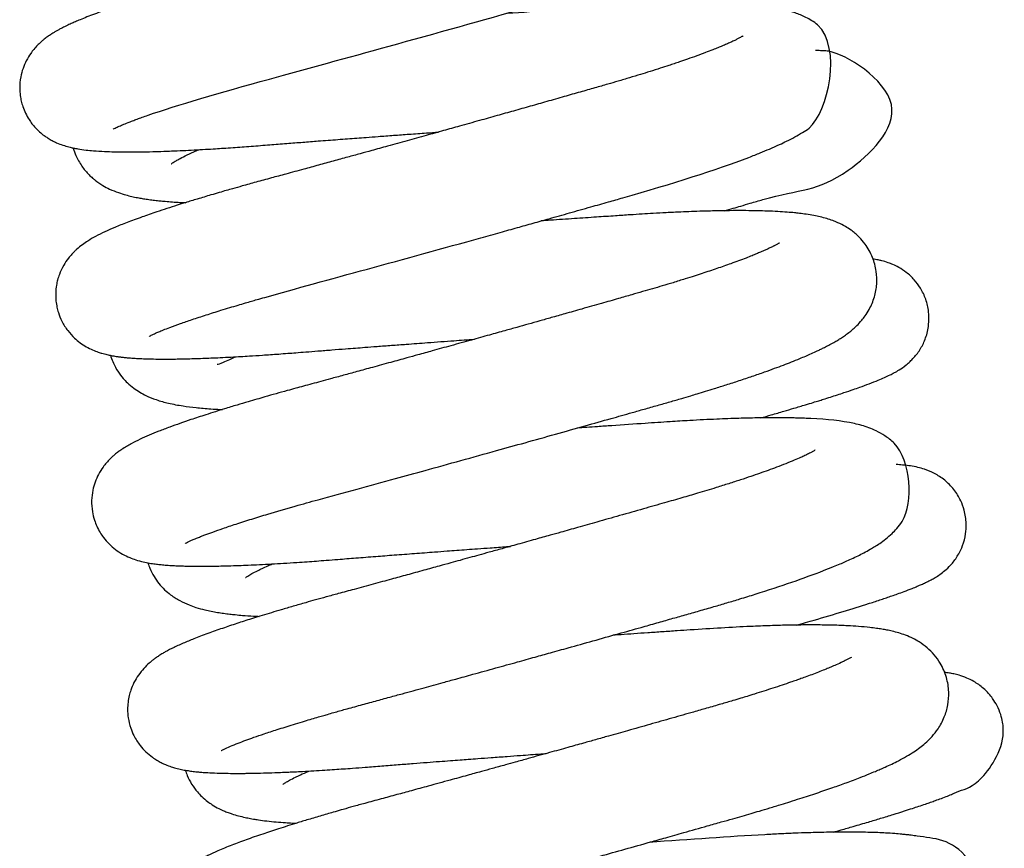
# Model space of a CAD drawing. Header units: inches. Extents: x 0 to 77643, y -44170 to 0.
# Tile 514 of 546: x 76590.191 to 76590.581, y -39750.439 to -39750.111. Entities that reach past the tile are written whole.
import ezdxf

# ---------------------------------------------------------------- set-up
doc = ezdxf.new("R2010")
doc.units = ezdxf.units.IN
doc.header["$MEASUREMENT"] = 0
doc.layers.get('0').update_dxf_attribs({"lineweight": 0})
doc.layers.add('FAKRO LOFT LADDERS', color=7, linetype='Continuous')

# ---------------------------------------------------------------- blocks, each defined once
blk = doc.blocks.new('A$C1F246084')
at = {"layer": 'FAKRO LOFT LADDERS', "color": 7, "linetype": 'Continuous'}
for points, knots in [([(87.7879, 375.1351), (87.7879, 375.1351), (87.7882, 375.1353), (87.7918, 375.1373), (87.8003, 375.1416), (87.8127, 375.1474), (87.8307, 375.1553), (87.8534, 375.1646), (87.8763, 375.1735), (87.8981, 375.1817), (87.9217, 375.1903), (88.0655, 375.2413), (88.4286, 375.3455), (89.0758, 375.5214), (89.51, 375.6433), (89.7463, 375.71), (89.7986, 375.7248), (89.8537, 375.7404), (89.9121, 375.757), (89.976, 375.7751), (90.0428, 375.7942), (90.1337, 375.8208), (90.2456, 375.8548), (90.3744, 375.8965), (90.4896, 375.9365), (90.5994, 375.9783), (90.6918, 376.0166), (90.8041, 376.0777), (90.993, 376.1476), (90.9254, 376.6663), (90.7013, 376.6477), (90.5838, 376.6616), (90.5412, 376.6647), (90.4915, 376.6675), (90.4398, 376.6691), (90.3899, 376.67), (90.3356, 376.6703), (90.2746, 376.6698), (90.2059, 376.6684), (90.1359, 376.6663), (90.0701, 376.6636), (90.0172, 376.6611), (89.9714, 376.6587), (89.9224, 376.6559), (89.8626, 376.6522), (89.7998, 376.648), (89.7417, 376.6441), (89.6901, 376.6406), (89.6163, 376.6356), (89.5303, 376.6297), (89.4583, 376.6247), (89.4293, 376.6227)], [0.791398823, 0.791398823, 0.791398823, 0.791398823, 0.791422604, 0.791498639, 0.79157539, 0.791636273, 0.791728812, 0.79182246, 0.791890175, 0.7919516, 0.792014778, 0.792082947, 0.793042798, 0.793760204, 0.794554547, 0.794616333, 0.794686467, 0.794762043, 0.794838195, 0.794924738, 0.795027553, 0.795122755, 0.795324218, 0.795542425, 0.795768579, 0.795966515, 0.796237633, 0.796435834, 0.797004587, 0.797436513, 0.798163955, 0.798238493, 0.798343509, 0.798465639, 0.798570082, 0.79866527, 0.798759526, 0.798873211, 0.798988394, 0.799104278, 0.799208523, 0.799289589, 0.799337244, 0.799407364, 0.799498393, 0.799586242, 0.799662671, 0.799729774, 0.799788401, 0.799948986, 0.800056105, 0.800056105, 0.800056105, 0.800056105]), ([(90.527, 376.5213), (90.527, 376.5213), (90.5269, 376.5212), (90.5242, 376.5194), (90.5164, 376.5148), (90.5043, 376.5083), (90.4907, 376.5014), (90.4684, 376.4908), (90.4424, 376.4794), (90.4182, 376.4692), (90.3921, 376.4587), (90.3612, 376.4467), (90.3266, 376.4337), (90.2894, 376.4203), (90.2522, 376.4073), (90.2139, 376.3943), (90.1785, 376.3825), (90.1485, 376.3728), (90.1227, 376.3646), (90.0944, 376.3556), (90.057, 376.344), (90.015, 376.3312), (89.9735, 376.3188), (89.9348, 376.3075), (89.8955, 376.2961), (89.848, 376.2825), (89.7882, 376.2653), (89.7138, 376.2441), (89.6332, 376.2212), (89.554, 376.1987), (89.4831, 376.1787), (89.4238, 376.162), (89.3753, 376.1483), (89.3339, 376.1367), (89.2891, 376.1241), (89.2337, 376.1086), (89.1705, 376.0909), (89.1097, 376.0739), (89.0555, 376.0588), (88.999, 376.0432), (88.9316, 376.0244), (88.8604, 376.0048), (88.7981, 375.9876), (88.7469, 375.9735), (88.7005, 375.9607), (88.651, 375.9471), (88.5973, 375.9324), (88.5374, 375.9161), (88.4716, 375.8981), (88.401, 375.8789), (88.3322, 375.8604), (88.2733, 375.8442), (88.2289, 375.8319), (88.1955, 375.8225), (88.1652, 375.8139), (88.1285, 375.8034), (88.0835, 375.7903), (88.0322, 375.7751), (87.9769, 375.7583), (87.9244, 375.742), (87.8767, 375.7267), (87.8354, 375.7132), (87.7969, 375.7002), (87.7609, 375.6877), (87.726, 375.6751), (87.6918, 375.6624), (87.6588, 375.6496), (87.6309, 375.6381), (87.6085, 375.6285), (87.5877, 375.6192), (87.5688, 375.6102), (87.5515, 375.6015), (87.5376, 375.5942), (87.5249, 375.587), (87.5121, 375.5794), (87.4979, 375.5704), (87.4821, 375.5595), (87.4667, 375.5477), (87.4526, 375.5355), (87.438, 375.5216), (87.4228, 375.5049), (87.405, 375.4817), (87.3871, 375.4527), (87.3712, 375.4159), (87.3596, 375.3732), (87.3556, 375.3303), (87.3583, 375.2926), (87.3635, 375.2641), (87.3713, 375.2367), (87.383, 375.2082), (87.3978, 375.1818), (87.4136, 375.1593), (87.4313, 375.1385), (87.4533, 375.1177), (87.4717, 375.1037), (87.4902, 375.0914), (87.5064, 375.0822), (87.532, 375.0698), (87.5561, 375.0609), (87.5819, 375.0533), (87.6043, 375.0481), (87.6304, 375.0432), (87.6612, 375.0389), (87.7011, 375.0351), (87.7443, 375.0324), (87.7952, 375.0307), (87.8493, 375.03), (87.9088, 375.0304), (87.9658, 375.0315), (88.0147, 375.0329), (88.0615, 375.0347), (88.1075, 375.0366), (88.16, 375.0393), (88.2104, 375.042), (88.2559, 375.0448), (88.2984, 375.0475), (88.3524, 375.0512), (88.4232, 375.0563), (88.506, 375.0629), (88.5855, 375.0692), (88.6602, 375.075), (88.7239, 375.0799), (88.7781, 375.0841), (88.8233, 375.0875), (88.8676, 375.0909), (88.9108, 375.0941), (88.9577, 375.0977), (89.0143, 375.1019), (89.0805, 375.1068), (89.1547, 375.1122), (89.2236, 375.1172), (89.2687, 375.1205), (89.2872, 375.1218)], [0.204038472, 0.204038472, 0.204038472, 0.204038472, 0.204044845, 0.204129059, 0.20420464, 0.204269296, 0.20432367, 0.204441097, 0.204520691, 0.204584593, 0.204655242, 0.204733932, 0.204815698, 0.20489453, 0.204973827, 0.20504341, 0.205114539, 0.205167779, 0.20520241, 0.205247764, 0.205311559, 0.20538657, 0.205448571, 0.205504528, 0.205561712, 0.205623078, 0.205710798, 0.205815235, 0.205930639, 0.206036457, 0.206128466, 0.206206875, 0.206264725, 0.20631396, 0.206364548, 0.206434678, 0.206523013, 0.206602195, 0.20666286, 0.206726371, 0.206814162, 0.206916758, 0.206995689, 0.207051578, 0.207113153, 0.207174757, 0.207244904, 0.207324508, 0.207413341, 0.207511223, 0.207616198, 0.207704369, 0.20776767, 0.207813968, 0.207855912, 0.207905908, 0.20798473, 0.208073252, 0.208161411, 0.208270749, 0.208358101, 0.208434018, 0.208517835, 0.208599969, 0.208672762, 0.208761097, 0.20885231, 0.208933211, 0.208994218, 0.20905155, 0.209124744, 0.209176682, 0.209221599, 0.209263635, 0.209303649, 0.209350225, 0.209401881, 0.209453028, 0.209489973, 0.209526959, 0.209574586, 0.209614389, 0.20967488, 0.209730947, 0.209786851, 0.209856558, 0.209902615, 0.209936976, 0.209970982, 0.21001571, 0.2100606, 0.210092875, 0.210129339, 0.210176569, 0.210219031, 0.210246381, 0.210286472, 0.210327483, 0.210395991, 0.210469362, 0.210525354, 0.210587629, 0.210698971, 0.210799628, 0.210937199, 0.211049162, 0.211182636, 0.211312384, 0.211426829, 0.211521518, 0.211583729, 0.211675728, 0.211759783, 0.211843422, 0.211916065, 0.21197042, 0.212035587, 0.212155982, 0.212274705, 0.21238003, 0.212477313, 0.212569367, 0.212626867, 0.212684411, 0.212740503, 0.212793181, 0.212845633, 0.212914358, 0.21300146, 0.213087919, 0.213184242, 0.213251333, 0.213251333, 0.213251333, 0.213251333]), ([(87.9531, 374.1793), (87.9535, 374.1796), (87.9573, 374.1818), (87.9676, 374.1869), (87.9803, 374.1928), (87.9982, 374.2006), (88.0201, 374.2096), (88.0525, 374.2222), (88.0962, 374.2382), (88.152, 374.2574), (88.2148, 374.278), (88.2738, 374.2965), (88.3238, 374.3118), (88.3617, 374.3231), (88.3953, 374.333), (88.4245, 374.3415), (88.4544, 374.3501), (88.7496, 374.4339), (89.1685, 374.5461), (89.5691, 374.6582), (89.6494, 374.6806), (89.7245, 374.7017), (89.8049, 374.7243), (89.8942, 374.7495), (89.9854, 374.7753), (90.067, 374.7985), (90.3462, 374.8776), (90.5927, 374.9554), (90.7693, 375.025), (90.8164, 375.0446), (90.8568, 375.0626), (90.8951, 375.0809), (90.9305, 375.0989), (90.9643, 375.1193), (91.0756, 375.1801), (91.1585, 375.5534), (90.979, 375.6528), (90.9314, 375.6728), (90.8852, 375.6857), (90.8409, 375.6947), (90.7926, 375.7017), (90.7416, 375.7069), (90.6784, 375.7112), (90.606, 375.7139), (90.5279, 375.7149), (90.45, 375.7146), (90.2895, 375.7116), (90.0194, 375.6969), (89.743, 375.6783), (89.6043, 375.6685)], [0.778753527, 0.778753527, 0.778753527, 0.778753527, 0.778848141, 0.778909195, 0.778998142, 0.77906731, 0.779147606, 0.779244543, 0.77937958, 0.779506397, 0.779644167, 0.779774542, 0.779848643, 0.779914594, 0.779971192, 0.780017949, 0.780057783, 0.780115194, 0.781405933, 0.781517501, 0.781616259, 0.781707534, 0.781802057, 0.781924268, 0.782054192, 0.782163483, 0.782256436, 0.783216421, 0.783333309, 0.783433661, 0.783553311, 0.783643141, 0.783751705, 0.783862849, 0.783960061, 0.784799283, 0.784918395, 0.785038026, 0.78516447, 0.785286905, 0.785407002, 0.785545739, 0.785674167, 0.785853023, 0.785997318, 0.786126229, 0.786271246, 0.786804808, 0.787310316, 0.787310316, 0.787310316, 0.787310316]), ([(90.6928, 375.5659), (90.6928, 375.5659), (90.6924, 375.5656), (90.6904, 375.5643), (90.6865, 375.5619), (90.6802, 375.5583), (90.6704, 375.553), (90.6583, 375.5469), (90.6497, 375.5428), (90.6391, 375.5378), (90.6246, 375.5312), (90.6091, 375.5244), (90.5927, 375.5175), (90.5749, 375.5101), (90.5499, 375.5001), (90.5173, 375.4876), (90.4789, 375.4734), (90.4387, 375.4591), (90.4032, 375.4469), (90.3743, 375.4371), (90.3448, 375.4273), (90.3081, 375.4154), (90.2644, 375.4015), (90.2174, 375.3869), (90.1682, 375.372), (90.118, 375.3571), (90.0646, 375.3416), (90.0067, 375.325), (89.9397, 375.3059), (89.8658, 375.2848), (89.7888, 375.2629), (89.7106, 375.2407), (89.6342, 375.2191), (89.5562, 375.1971), (89.473, 375.1738), (89.3907, 375.1507), (89.3085, 375.1277), (89.2281, 375.1053), (89.1418, 375.0814), (89.0581, 375.0582), (88.9859, 375.0382), (88.9248, 375.0214), (88.8656, 375.0051), (88.8016, 374.9875), (88.7337, 374.969), (88.6607, 374.949), (88.5881, 374.9293), (88.5149, 374.9095), (88.4476, 374.8912), (88.3883, 374.8747), (88.343, 374.8619), (88.3079, 374.8519), (88.2745, 374.8423), (88.2295, 374.8291), (88.1771, 374.8134), (88.1258, 374.7977), (88.0785, 374.7829), (88.0346, 374.7688), (87.9793, 374.7505), (87.9167, 374.7289), (87.852, 374.7051), (87.7965, 374.6829), (87.7482, 374.6616), (87.7083, 374.6418), (87.6674, 374.6183), (87.6342, 374.5946), (87.6098, 374.572), (87.5964, 374.5582), (87.579, 374.5378), (87.5581, 374.5071), (87.5416, 374.4726), (87.5314, 374.4405), (87.5254, 374.4125), (87.5219, 374.3801), (87.523, 374.3459), (87.5279, 374.315), (87.5362, 374.2833), (87.5515, 374.2457), (87.5769, 374.2055), (87.6066, 374.173), (87.6361, 374.1487), (87.6649, 374.1303), (87.6929, 374.1165), (87.7172, 374.1072), (87.7376, 374.1007), (87.7594, 374.0951), (87.7776, 374.0913), (87.7939, 374.0884), (87.8098, 374.086), (87.8257, 374.0839), (87.8429, 374.082), (87.8594, 374.0805), (87.8746, 374.0793), (87.8916, 374.0782), (87.9137, 374.077), (87.9452, 374.0758), (87.98, 374.075), (88.0162, 374.0747), (88.049, 374.0748), (88.0837, 374.0752), (88.1207, 374.0759), (88.1601, 374.0769), (88.1992, 374.0782), (88.2393, 374.0798), (88.2827, 374.0817), (88.3287, 374.084), (88.3741, 374.0865), (88.4222, 374.0894), (88.4798, 374.0931), (88.5395, 374.0973), (88.5911, 374.1012), (88.6327, 374.1044), (88.6787, 374.1081), (88.7338, 374.1124), (88.795, 374.1172), (88.853, 374.1217), (88.9039, 374.1256), (88.9522, 374.1293), (89.0075, 374.1335), (89.071, 374.1383), (89.1487, 374.1441), (89.2445, 374.1512), (89.3496, 374.1589), (89.4216, 374.1641), (89.4529, 374.1664)], [0.216905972, 0.216905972, 0.216905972, 0.216905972, 0.216939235, 0.216982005, 0.217023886, 0.217075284, 0.217136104, 0.217196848, 0.217231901, 0.217271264, 0.217326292, 0.217387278, 0.217423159, 0.217475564, 0.21753964, 0.2176224, 0.217713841, 0.217802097, 0.217874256, 0.217921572, 0.217966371, 0.21803638, 0.218116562, 0.218189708, 0.21826885, 0.21835007, 0.21841981, 0.218507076, 0.218601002, 0.218702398, 0.21881137, 0.218911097, 0.219011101, 0.219107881, 0.219210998, 0.219327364, 0.21941863, 0.219519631, 0.219629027, 0.219742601, 0.219835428, 0.219903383, 0.219976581, 0.220063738, 0.220153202, 0.220245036, 0.220357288, 0.220451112, 0.220552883, 0.22064755, 0.220715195, 0.220760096, 0.220811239, 0.220873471, 0.22097907, 0.221075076, 0.221143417, 0.221236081, 0.221330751, 0.221478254, 0.221645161, 0.221799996, 0.221937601, 0.222077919, 0.22219821, 0.222352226, 0.222379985, 0.222414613, 0.222460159, 0.222520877, 0.222590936, 0.222628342, 0.222660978, 0.222706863, 0.222758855, 0.222797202, 0.222830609, 0.222888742, 0.22295877, 0.223024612, 0.223075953, 0.223133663, 0.223196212, 0.223255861, 0.22330004, 0.223358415, 0.223416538, 0.223467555, 0.223508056, 0.223555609, 0.223610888, 0.223658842, 0.223697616, 0.223738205, 0.223799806, 0.22387423, 0.2239772, 0.224050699, 0.224119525, 0.224189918, 0.224265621, 0.224339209, 0.224414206, 0.224479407, 0.224550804, 0.22463581, 0.224706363, 0.224767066, 0.224859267, 0.224966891, 0.22502763, 0.22507852, 0.225141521, 0.225217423, 0.225302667, 0.225385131, 0.225444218, 0.225498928, 0.225569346, 0.225653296, 0.225736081, 0.22585699, 0.226004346, 0.226117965, 0.226117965, 0.226117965, 0.226117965]), ([(90.6052, 374.7588), (90.6191, 374.7627), (90.6449, 374.7701), (90.6849, 374.7816), (90.7306, 374.7949), (90.9483, 374.8616), (91.0842, 374.8352), (91.5302, 375.2563), (91.1438, 375.4947), (91.0619, 375.496), (91.0409, 375.4973), (91.0289, 375.4978), (91.0255, 375.4979)], [0.787015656, 0.787015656, 0.787015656, 0.787015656, 0.787082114, 0.787140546, 0.787214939, 0.787316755, 0.788289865, 0.788946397, 0.789616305, 0.789696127, 0.789772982, 0.789802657, 0.789802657, 0.789802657, 0.789802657]), ([(87.6038, 375.0468), (87.6071, 375.0355), (87.6144, 375.0155), (87.6281, 374.9879), (87.6424, 374.9651), (87.657, 374.9459), (87.6707, 374.9304), (87.6824, 374.9187), (87.6938, 374.9085), (87.7124, 374.8932), (87.7392, 374.8752), (87.7753, 374.8564), (87.8108, 374.8424), (87.8439, 374.8322), (87.8731, 374.8249), (87.8983, 374.8196), (87.9224, 374.8152), (87.9464, 374.8115), (87.9716, 374.8081), (87.9966, 374.8053), (88.0228, 374.8027), (88.0527, 374.8002), (88.0847, 374.798), (88.1079, 374.7967), (88.1193, 374.7962), (88.1208, 374.7961)], [0.205723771, 0.205723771, 0.205723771, 0.205723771, 0.205774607, 0.205816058, 0.205858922, 0.205895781, 0.205925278, 0.205956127, 0.205975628, 0.206000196, 0.206081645, 0.206157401, 0.206259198, 0.206347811, 0.206418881, 0.206490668, 0.206545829, 0.206605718, 0.206671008, 0.206731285, 0.206782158, 0.206851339, 0.206926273, 0.206986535, 0.206995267, 0.206995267, 0.206995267, 0.206995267]), ([(88.0554, 374.9754), (88.0554, 374.9755), (88.0579, 374.9774), (88.0699, 374.9853), (88.0918, 374.9976), (88.1195, 375.0119), (88.1519, 375.0271), (88.1746, 375.0371), (88.1821, 375.0403)], [0.7958561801, 0.7958561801, 0.7958561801, 0.7958561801, 0.7959341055, 0.7960656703, 0.7961487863, 0.796267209, 0.7963943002, 0.7964545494, 0.7964545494, 0.7964545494, 0.7964545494]), ([(88.1195, 373.2242), (88.1194, 373.2242), (88.121, 373.2252), (88.1289, 373.2293), (88.1354, 373.2324), (88.1444, 373.2366), (88.1572, 373.2423), (88.1746, 373.2496), (88.1931, 373.257), (88.2159, 373.2658), (88.2476, 373.2776), (88.295, 373.2943), (88.3546, 373.3142), (88.4242, 373.3364), (88.5139, 373.3639), (88.6157, 373.3936), (88.7523, 373.4318), (88.9063, 373.4734), (89.0733, 373.5192), (89.2339, 373.5635), (89.3899, 373.6066), (89.5442, 373.6495), (89.6898, 373.6901), (89.8266, 373.7284), (89.9591, 373.7656), (90.0603, 373.7942), (90.1321, 373.8145), (90.1829, 373.8289), (90.2383, 373.8446), (90.2963, 373.8611), (90.3541, 373.8775), (90.405, 373.8923), (90.4468, 373.9046), (90.4834, 373.9156), (90.52, 373.9267), (90.5651, 373.9406), (90.6168, 373.9569), (90.6752, 373.9758), (90.7344, 373.9957), (90.7888, 374.0146), (90.8363, 374.0317), (90.8773, 374.0471), (90.916, 374.062), (90.9597, 374.0797), (90.9991, 374.0966), (91.0306, 374.111), (91.0502, 374.1203), (91.0681, 374.1292), (91.0878, 374.1394), (91.1086, 374.1507), (91.1278, 374.162), (91.1458, 374.1733), (91.1643, 374.1858), (91.1822, 374.1992), (91.1996, 374.2136), (91.2179, 374.2305), (91.2367, 374.2506), (91.2556, 374.2749), (91.2776, 374.3097), (91.2981, 374.3575), (91.3097, 374.4193), (91.3076, 374.482), (91.2902, 374.547), (91.2605, 374.5994), (91.2247, 374.641), (91.1931, 374.6675), (91.1603, 374.6886), (91.1318, 374.703), (91.1031, 374.7145), (91.0759, 374.7234), (91.0473, 374.7309), (91.0161, 374.7374), (90.9846, 374.7426), (90.9548, 374.7465), (90.9258, 374.7496), (90.8931, 374.7525), (90.8512, 374.7552), (90.8065, 374.7572), (90.7564, 374.7587), (90.7058, 374.7594), (90.645, 374.7594), (90.5781, 374.7585), (90.5138, 374.757), (90.4551, 374.755), (90.3999, 374.7527), (90.3409, 374.75), (90.2809, 374.7467), (90.2253, 374.7434), (90.1673, 374.7396), (90.0976, 374.7349), (90.0122, 374.7292), (89.9126, 374.7224), (89.8268, 374.7165), (89.7752, 374.7129), (89.7607, 374.7119)], [0.76587178, 0.76587178, 0.76587178, 0.76587178, 0.765935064, 0.766020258, 0.766065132, 0.766102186, 0.766169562, 0.766249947, 0.766312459, 0.766362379, 0.766466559, 0.766583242, 0.766718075, 0.76686324, 0.766998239, 0.767206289, 0.767367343, 0.767622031, 0.76785733, 0.768033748, 0.768241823, 0.768446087, 0.768609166, 0.768784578, 0.768958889, 0.769113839, 0.769178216, 0.76924405, 0.769318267, 0.769404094, 0.769484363, 0.769563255, 0.769625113, 0.769669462, 0.769728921, 0.769792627, 0.769879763, 0.76998067, 0.770087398, 0.770192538, 0.770283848, 0.770367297, 0.770446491, 0.770535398, 0.7706676, 0.770738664, 0.770784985, 0.770830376, 0.7708896, 0.770959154, 0.771017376, 0.771070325, 0.771129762, 0.771193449, 0.7712411, 0.771292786, 0.771361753, 0.771408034, 0.771468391, 0.771565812, 0.771652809, 0.77173433, 0.771826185, 0.771928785, 0.771991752, 0.77207351, 0.772130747, 0.772211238, 0.772270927, 0.772343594, 0.77242561, 0.772504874, 0.772600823, 0.772680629, 0.772739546, 0.772819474, 0.772919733, 0.773028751, 0.773109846, 0.7732216, 0.773327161, 0.773442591, 0.77356628, 0.773644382, 0.773719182, 0.773819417, 0.773905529, 0.773977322, 0.774052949, 0.774144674, 0.774258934, 0.774389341, 0.774527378, 0.77458078, 0.77458078, 0.77458078, 0.77458078]), ([(90.8587, 374.6105), (90.8587, 374.6105), (90.8577, 374.6099), (90.8536, 374.6073), (90.8482, 374.6041), (90.8416, 374.6005), (90.8355, 374.5973), (90.8302, 374.5946), (90.8214, 374.5902), (90.8089, 374.5842), (90.7921, 374.5765), (90.774, 374.5686), (90.7536, 374.56), (90.7316, 374.551), (90.7042, 374.5402), (90.6718, 374.5279), (90.6373, 374.5153), (90.6038, 374.5034), (90.571, 374.4921), (90.5376, 374.4808), (90.5028, 374.4694), (90.4653, 374.4572), (90.421, 374.4432), (90.3718, 374.428), (90.3213, 374.4128), (90.2744, 374.399), (90.2278, 374.3855), (90.1756, 374.3705), (90.1124, 374.3524), (90.0355, 374.3305), (89.953, 374.307), (89.8755, 374.2851), (89.8106, 374.2667), (89.7543, 374.2508), (89.7014, 374.2359), (89.6479, 374.2209), (89.5883, 374.2042), (89.5185, 374.1847), (89.4356, 374.1615), (89.3477, 374.1371), (89.2652, 374.1142), (89.1975, 374.0955), (89.1336, 374.0778), (89.0637, 374.0586), (88.9867, 374.0374), (88.9139, 374.0175), (88.8493, 373.9999), (88.7941, 373.9848), (88.7458, 373.9717), (88.7045, 373.9605), (88.6657, 373.95), (88.6278, 373.9397), (88.5855, 373.9281), (88.5379, 373.9148), (88.491, 373.9015), (88.4483, 373.8892), (88.4055, 373.8767), (88.3554, 373.8618), (88.3053, 373.8465), (88.2571, 373.8315), (88.2048, 373.8148), (88.1316, 373.7907), (88.0598, 373.7654), (87.9986, 373.7421), (87.9513, 373.7227), (87.9125, 373.7055), (87.8688, 373.6836), (87.8375, 373.6653), (87.8111, 373.6468), (87.7967, 373.6355), (87.784, 373.6244), (87.7712, 373.6123), (87.7569, 373.597), (87.7389, 373.5744), (87.7202, 373.5447), (87.704, 373.5085), (87.6924, 373.4677), (87.6869, 373.4215), (87.6901, 373.3744), (87.6998, 373.3349), (87.7123, 373.3023), (87.7269, 373.2749), (87.7446, 373.2489), (87.7686, 373.2213), (87.7987, 373.1954), (87.8321, 373.1739), (87.8639, 373.1588), (87.8954, 373.1474), (87.9254, 373.1394), (87.9548, 373.1337), (87.98, 373.1299), (88.0036, 373.1271), (88.0283, 373.1248), (88.0549, 373.1229), (88.0818, 373.1215), (88.1067, 373.1206), (88.1321, 373.1199), (88.164, 373.1194), (88.2035, 373.1193), (88.2555, 373.1198), (88.3096, 373.121), (88.3641, 373.1227), (88.4124, 373.1247), (88.4623, 373.127), (88.5166, 373.1298), (88.5739, 373.1331), (88.6291, 373.1366), (88.6799, 373.1401), (88.7254, 373.1434), (88.7724, 373.1469), (88.8328, 373.1517), (88.9084, 373.1577), (88.9952, 373.1645), (89.0854, 373.1714), (89.1759, 373.1783), (89.2574, 373.1845), (89.3225, 373.1893), (89.372, 373.193), (89.4189, 373.1965), (89.4704, 373.2002), (89.5316, 373.2047), (89.582, 373.2083), (89.613, 373.2106), (89.6188, 373.211)], [0.22977308, 0.22977308, 0.22977308, 0.22977308, 0.229824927, 0.22988064, 0.229935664, 0.229971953, 0.230005, 0.230030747, 0.230069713, 0.230130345, 0.230184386, 0.23025427, 0.230308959, 0.23036689, 0.23043785, 0.230519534, 0.230597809, 0.230665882, 0.230728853, 0.23079241, 0.230855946, 0.230918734, 0.230990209, 0.231081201, 0.231158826, 0.231227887, 0.231295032, 0.23136621, 0.2314543, 0.231562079, 0.231683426, 0.231786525, 0.2318675, 0.231935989, 0.232003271, 0.232069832, 0.232139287, 0.232228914, 0.232332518, 0.232450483, 0.232558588, 0.232642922, 0.232706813, 0.232801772, 0.232911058, 0.233005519, 0.233088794, 0.233170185, 0.233230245, 0.233288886, 0.233343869, 0.233395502, 0.233452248, 0.233529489, 0.233608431, 0.233667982, 0.233731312, 0.23381578, 0.233917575, 0.233992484, 0.234077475, 0.234214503, 0.234434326, 0.234563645, 0.234684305, 0.234818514, 0.234947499, 0.235094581, 0.235143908, 0.235192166, 0.235226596, 0.235254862, 0.235299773, 0.23534325, 0.23540399, 0.23546112, 0.235514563, 0.235579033, 0.235647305, 0.235700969, 0.235740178, 0.235784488, 0.235823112, 0.235876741, 0.23593741, 0.236003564, 0.236074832, 0.23614155, 0.236234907, 0.236318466, 0.236394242, 0.236460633, 0.236526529, 0.236607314, 0.236683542, 0.236738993, 0.236796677, 0.2368687, 0.23696241, 0.237058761, 0.237190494, 0.237280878, 0.237357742, 0.237444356, 0.23753387, 0.237621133, 0.237713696, 0.237784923, 0.237845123, 0.237910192, 0.237984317, 0.238096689, 0.238217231, 0.238327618, 0.238444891, 0.238560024, 0.238630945, 0.238685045, 0.238741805, 0.23880226, 0.238872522, 0.238963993, 0.238984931, 0.238984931, 0.238984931, 0.238984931]), ([(90.7724, 373.8034), (90.7892, 373.8082), (90.8258, 373.8186), (90.8771, 373.8335), (90.9295, 373.8489), (90.9745, 373.8624), (91.0123, 373.8739), (91.0396, 373.8824), (91.0661, 373.8906), (91.1062, 373.9033), (91.1525, 373.9184), (91.1964, 373.9333), (91.2359, 373.9471), (91.2747, 373.9613), (91.3118, 373.9759), (91.343, 373.9892), (91.3669, 374.0004), (91.3893, 374.0119), (91.4128, 374.0256), (91.4408, 374.0443), (91.4786, 374.0784), (91.5109, 374.1213), (91.536, 374.1734), (91.5495, 374.2318), (91.5493, 374.2932), (91.5361, 374.3506), (91.5116, 374.4016), (91.481, 374.4424), (91.4454, 374.4752), (91.4117, 374.4971), (91.3833, 374.511), (91.357, 374.5211), (91.3343, 374.5276), (91.3115, 374.5327), (91.2983, 374.535), (91.2904, 374.5362)], [0.774333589, 0.774333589, 0.774333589, 0.774333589, 0.774413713, 0.774511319, 0.774591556, 0.77468876, 0.774757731, 0.774808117, 0.77485083, 0.774919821, 0.775062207, 0.775167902, 0.775245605, 0.775371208, 0.775506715, 0.775604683, 0.77570007, 0.775771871, 0.77584519, 0.775941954, 0.776025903, 0.776102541, 0.776176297, 0.776258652, 0.776336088, 0.776411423, 0.776485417, 0.776549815, 0.776620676, 0.77668493, 0.776737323, 0.776782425, 0.776853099, 0.776898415, 0.776970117, 0.776970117, 0.776970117, 0.776970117]), ([(87.7755, 374.0917), (87.7762, 374.0895), (87.78, 374.0772), (87.7898, 374.0521), (87.8085, 374.0178), (87.8313, 373.9878), (87.8563, 373.9617), (87.8816, 373.9406), (87.912, 373.9206), (87.9458, 373.9027), (87.9904, 373.8849), (88.0454, 373.8699), (88.1051, 373.8588), (88.1698, 373.8506), (88.2276, 373.8456), (88.2695, 373.8431), (88.2875, 373.8422), (88.291, 373.842)], [0.218596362, 0.218596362, 0.218596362, 0.218596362, 0.218606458, 0.218651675, 0.218715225, 0.218777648, 0.218821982, 0.218888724, 0.218951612, 0.219017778, 0.219135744, 0.219285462, 0.219458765, 0.219603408, 0.219755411, 0.219843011, 0.21986414, 0.21986414, 0.21986414, 0.21986414]), ([(88.2675, 374.051), (88.2723, 374.0505), (88.2862, 374.0548), (88.3229, 374.0727), (88.3423, 374.0813), (88.3514, 374.0853)], [0.7834325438, 0.7834325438, 0.7834325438, 0.7834325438, 0.783599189, 0.7836896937, 0.7837631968, 0.7837631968, 0.7837631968, 0.7837631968]), ([(88.2855, 372.2689), (88.2855, 372.2689), (88.2875, 372.2702), (88.2988, 372.276), (88.3262, 372.2884), (88.36, 372.3021), (88.3979, 372.3165), (88.4376, 372.3307), (88.4852, 372.3471), (88.5453, 372.3668), (88.6054, 372.3857), (88.6577, 372.4017), (88.6941, 372.4125), (88.7253, 372.4217), (88.7518, 372.4294), (88.7778, 372.4369), (88.8126, 372.4468), (88.8628, 372.461), (88.9266, 372.4785), (88.9949, 372.497), (89.0596, 372.5147), (89.1343, 372.5351), (89.2164, 372.5576), (89.2988, 372.5803), (89.3736, 372.6009), (89.4546, 372.6232), (89.5494, 372.6495), (89.6453, 372.6761), (89.7293, 372.6995), (89.8074, 372.7213), (89.8964, 372.7461), (90.0011, 372.7755), (90.1134, 372.807), (90.2114, 372.8346), (90.2926, 372.8576), (90.36, 372.8767), (90.4254, 372.8953), (90.491, 372.9139), (90.5555, 372.9324), (90.618, 372.9508), (90.682, 372.97), (90.8473, 373.0212), (90.9923, 373.0712), (91.1042, 373.1156), (91.1374, 373.1294), (91.1648, 373.1412), (91.1927, 373.1538), (91.2223, 373.1679), (91.248, 373.1809), (91.2764, 373.1964), (91.2995, 373.2102), (91.3231, 373.2254), (91.3498, 373.2449), (91.376, 373.2671), (91.4013, 373.2939), (91.4811, 373.3888), (91.4639, 373.6355), (91.3447, 373.7221), (91.3075, 373.7433), (91.2703, 373.7588), (91.238, 373.7691), (91.1545, 373.7899), (91.0724, 373.7974), (90.9766, 373.8016), (90.9512, 373.8025), (90.928, 373.8031), (90.9042, 373.8035), (90.8767, 373.8038), (90.8287, 373.8041), (90.761, 373.8035), (90.669, 373.8013), (90.5661, 373.7975), (90.4594, 373.7922), (90.3488, 373.7853), (90.2298, 373.7773), (90.1172, 373.7697), (90.0264, 373.7634), (89.973, 373.7597), (89.9414, 373.7575), (89.9264, 373.7565)], [0.753037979, 0.753037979, 0.753037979, 0.753037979, 0.753099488, 0.753215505, 0.753355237, 0.753491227, 0.753594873, 0.753692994, 0.753804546, 0.753931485, 0.754076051, 0.754151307, 0.754213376, 0.754264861, 0.754308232, 0.754344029, 0.754390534, 0.754472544, 0.754575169, 0.754674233, 0.754765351, 0.75484558, 0.754979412, 0.755092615, 0.755167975, 0.755267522, 0.755401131, 0.75552524, 0.755626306, 0.755714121, 0.755816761, 0.755958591, 0.756107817, 0.756244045, 0.756338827, 0.756428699, 0.756515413, 0.756607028, 0.756703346, 0.756792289, 0.756882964, 0.756993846, 0.75757104, 0.757675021, 0.757747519, 0.757808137, 0.757879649, 0.757964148, 0.758047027, 0.758130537, 0.758196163, 0.758268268, 0.758356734, 0.758447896, 0.758511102, 0.758589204, 0.759135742, 0.759227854, 0.759319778, 0.759401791, 0.759488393, 0.759580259, 0.760082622, 0.7601463, 0.760196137, 0.760241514, 0.760286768, 0.760336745, 0.760399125, 0.760556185, 0.760694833, 0.760852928, 0.761033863, 0.761160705, 0.761314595, 0.761513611, 0.761596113, 0.761657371, 0.761713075, 0.761713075, 0.761713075, 0.761713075]), ([(91.0245, 373.6551), (91.0245, 373.6551), (91.0244, 373.6551), (91.0226, 373.6539), (91.0191, 373.6517), (91.0136, 373.6485), (91.0089, 373.646), (91.0024, 373.6424), (90.9916, 373.637), (90.9768, 373.6297), (90.955, 373.6198), (90.9265, 373.6075), (90.8895, 373.5924), (90.849, 373.5768), (90.8083, 373.5618), (90.7685, 373.5476), (90.7259, 373.533), (90.6788, 373.5172), (90.6256, 373.5), (90.5601, 373.4794), (90.488, 373.4576), (90.4084, 373.4342), (90.3256, 373.4106), (90.2301, 373.3833), (90.1257, 373.3536), (90.0238, 373.3247), (89.9329, 373.299), (89.8608, 373.2787), (89.7958, 373.2605), (89.7298, 373.242), (89.6559, 373.2213), (89.5846, 373.2014), (89.5248, 373.1848), (89.4755, 373.1711), (89.4308, 373.1587), (89.3875, 373.1468), (89.3404, 373.1337), (89.2847, 373.1184), (89.2173, 373.0998), (89.1439, 373.0797), (89.0662, 373.0584), (88.9843, 373.0361), (88.9025, 373.0138), (88.8303, 372.9943), (88.7712, 372.9782), (88.7211, 372.9642), (88.6701, 372.9499), (88.6173, 372.9347), (88.5647, 372.9193), (88.5172, 372.9051), (88.4744, 372.8921), (88.4236, 372.8764), (88.3644, 372.8575), (88.2968, 372.8349), (88.2296, 372.8114), (88.1684, 372.7883), (88.1149, 372.7665), (88.0691, 372.7458), (88.0361, 372.7288), (88.0116, 372.7145), (87.9956, 372.7044), (87.981, 372.6943), (87.9676, 372.6842), (87.9506, 372.6701), (87.9293, 372.6496), (87.9044, 372.619), (87.8837, 372.5849), (87.8697, 372.5517), (87.861, 372.5217), (87.8556, 372.4923), (87.8534, 372.457), (87.8564, 372.4171), (87.8662, 372.3761), (87.8809, 372.341), (87.896, 372.3145), (87.9141, 372.2888), (87.9382, 372.2622), (87.965, 372.24), (87.9895, 372.224), (88.0097, 372.2129), (88.0317, 372.2028), (88.0548, 372.1943), (88.079, 372.1872), (88.1026, 372.1817), (88.127, 372.1773), (88.1505, 372.1739), (88.1736, 372.1712), (88.1979, 372.1691), (88.2278, 372.167), (88.2672, 372.1652), (88.3144, 372.1641), (88.3583, 372.1639), (88.3925, 372.1641), (88.423, 372.1645), (88.4591, 372.1652), (88.5054, 372.1665), (88.5535, 372.1682), (88.593, 372.1699), (88.6269, 372.1715), (88.6647, 372.1734), (88.7115, 372.176), (88.7609, 372.1791), (88.8063, 372.182), (88.8491, 372.185), (88.8961, 372.1883), (88.9553, 372.1928), (89.0253, 372.1985), (89.0993, 372.2043), (89.1688, 372.2097), (89.2322, 372.2146), (89.2893, 372.2189), (89.3401, 372.2228), (89.3846, 372.2261), (89.427, 372.2293), (89.4747, 372.2329), (89.5341, 372.2373), (89.5996, 372.2421), (89.6603, 372.2466), (89.712, 372.2504), (89.7518, 372.2532), (89.7759, 372.255), (89.7846, 372.2556)], [0.242645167, 0.242645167, 0.242645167, 0.242645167, 0.242665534, 0.242691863, 0.242739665, 0.242793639, 0.242826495, 0.242865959, 0.242914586, 0.242989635, 0.24305804, 0.243153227, 0.24326111, 0.243364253, 0.243450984, 0.243534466, 0.243613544, 0.243702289, 0.243797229, 0.243894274, 0.244031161, 0.244139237, 0.244254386, 0.244389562, 0.244538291, 0.244676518, 0.244790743, 0.244890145, 0.244952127, 0.245036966, 0.245139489, 0.245229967, 0.245304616, 0.245363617, 0.245415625, 0.245473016, 0.245527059, 0.245594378, 0.245685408, 0.245785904, 0.245879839, 0.245992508, 0.246114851, 0.246217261, 0.246298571, 0.246372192, 0.246440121, 0.246530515, 0.246619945, 0.24669605, 0.246769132, 0.246842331, 0.246969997, 0.24710548, 0.247257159, 0.247422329, 0.247563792, 0.247710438, 0.247845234, 0.24789698, 0.247954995, 0.248001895, 0.248037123, 0.248077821, 0.248149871, 0.248217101, 0.248278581, 0.248333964, 0.24836981, 0.248412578, 0.248455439, 0.248507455, 0.248571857, 0.248621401, 0.24865951, 0.248695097, 0.248751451, 0.248812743, 0.248854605, 0.248894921, 0.248939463, 0.249002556, 0.249055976, 0.249131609, 0.249201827, 0.24926995, 0.249342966, 0.249404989, 0.249478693, 0.249590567, 0.249712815, 0.249819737, 0.249884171, 0.249931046, 0.250001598, 0.250098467, 0.250194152, 0.250260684, 0.250302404, 0.250364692, 0.250446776, 0.250525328, 0.250592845, 0.250651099, 0.250713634, 0.250795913, 0.250901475, 0.251002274, 0.251092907, 0.251174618, 0.251247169, 0.251310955, 0.251366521, 0.251413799, 0.251468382, 0.251542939, 0.25163218, 0.251707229, 0.251763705, 0.251819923, 0.251851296, 0.251851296, 0.251851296, 0.251851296]), ([(90.9394, 372.848), (90.946, 372.8499), (90.9668, 372.8558), (91.0841, 372.8894), (91.1886, 372.9208), (91.2787, 372.9496), (91.3023, 372.9572), (91.3285, 372.9659), (91.3538, 372.9744), (91.3788, 372.9829), (91.4061, 372.9925), (91.4376, 373.004), (91.4681, 373.0157), (91.4921, 373.0255), (91.5108, 373.0336), (91.5285, 373.0416), (91.5459, 373.05), (91.5649, 373.0601), (91.5813, 373.0696), (91.604, 373.0847), (91.6287, 373.1044), (91.658, 373.1338), (91.6848, 373.1719), (91.7061, 373.2173), (91.7187, 373.2653), (91.722, 373.321), (91.7142, 373.3735), (91.6945, 373.4269), (91.6645, 373.4752), (91.6213, 373.5187), (91.572, 373.5501), (91.53, 373.5668), (91.4946, 373.5764), (91.4637, 373.5821), (91.4348, 373.5856), (91.4124, 373.5874), (91.4006, 373.5882), (91.3982, 373.5883)], [0.761468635, 0.761468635, 0.761468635, 0.761468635, 0.761500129, 0.761568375, 0.762041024, 0.762079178, 0.762140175, 0.762202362, 0.762262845, 0.762325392, 0.762393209, 0.762482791, 0.762596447, 0.762676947, 0.762727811, 0.762792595, 0.762868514, 0.762921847, 0.762991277, 0.763055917, 0.763113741, 0.763180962, 0.763255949, 0.763313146, 0.763386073, 0.763448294, 0.763528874, 0.763588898, 0.763668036, 0.763751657, 0.763838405, 0.763932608, 0.764008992, 0.764106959, 0.764198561, 0.764284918, 0.764307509, 0.764307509, 0.764307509, 0.764307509]), ([(87.9482, 373.1339), (87.9508, 373.1257), (87.9586, 373.1041), (87.975, 373.072), (87.9984, 373.0387), (88.0246, 373.0104), (88.0577, 372.9827), (88.0959, 372.9588), (88.1347, 372.9413), (88.1725, 372.928), (88.2063, 372.9188), (88.2394, 372.9116), (88.2679, 372.9065), (88.2965, 372.9022), (88.3245, 372.8987), (88.3523, 372.8957), (88.3888, 372.8924), (88.4257, 372.8898), (88.452, 372.8884), (88.4611, 372.888)], [0.231473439, 0.231473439, 0.231473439, 0.231473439, 0.231510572, 0.231572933, 0.231631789, 0.231693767, 0.231754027, 0.231851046, 0.231955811, 0.232037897, 0.232145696, 0.232224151, 0.232299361, 0.232367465, 0.232435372, 0.232495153, 0.232572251, 0.232678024, 0.232732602, 0.232732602, 0.232732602, 0.232732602]), ([(88.3985, 373.0673), (88.3985, 373.0672), (88.3994, 373.068), (88.4072, 373.0734), (88.4255, 373.0843), (88.4509, 373.0977), (88.4743, 373.1092), (88.4978, 373.1201), (88.5138, 373.1272), (88.5203, 373.13)], [0.7704779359, 0.7704779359, 0.7704779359, 0.7704779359, 0.7705194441, 0.7706349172, 0.7707477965, 0.7708545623, 0.7709327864, 0.7710140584, 0.7710669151, 0.7710669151, 0.7710669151, 0.7710669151]), ([(88.4514, 371.3018), (88.4514, 371.2982), (88.4731, 371.3268), (88.5117, 371.3408), (88.5314, 371.3488), (88.5526, 371.3569), (88.5772, 371.3659), (88.6037, 371.3754), (88.6311, 371.3849), (88.6682, 371.3974), (88.7169, 371.4133), (88.7771, 371.4322), (88.8427, 371.4521), (88.9293, 371.4776), (89.0347, 371.5074), (89.1656, 371.5429), (89.2856, 371.5757), (89.3987, 371.6067), (89.4909, 371.6321), (89.5751, 371.6553), (89.6533, 371.6769), (89.7261, 371.6971), (89.7977, 371.717), (89.8717, 371.7376), (89.9505, 371.7595), (90.0428, 371.7853), (90.1488, 371.815), (90.2495, 371.8433), (90.3398, 371.8687), (90.4277, 371.8935), (90.5131, 371.9177), (90.5879, 371.9389), (90.6414, 371.9541), (90.6871, 371.9672), (90.728, 371.979), (90.7704, 371.9914), (90.8171, 372.0054), (90.8638, 372.0196), (90.9103, 372.034), (90.9659, 372.0517), (91.0325, 372.0735), (91.1039, 372.0979), (91.1705, 372.1217), (91.2259, 372.1427), (91.2696, 372.16), (91.3001, 372.1727), (91.3248, 372.1833), (91.35, 372.1945), (91.3782, 372.2077), (91.4105, 372.2237), (91.4452, 372.2425), (91.4774, 372.2622), (91.5055, 372.2818), (91.5332, 372.3041), (91.5617, 372.3315), (91.5926, 372.3703), (91.6199, 372.4195), (91.6375, 372.4789), (91.6422, 372.5416), (91.6316, 372.6088), (91.6052, 372.6682), (91.574, 372.7113), (91.5387, 372.7461), (91.5061, 372.7694), (91.4725, 372.7881), (91.4396, 372.8021), (91.412, 372.8113), (91.3801, 372.8198), (91.3555, 372.825), (91.3316, 372.8293), (91.305, 372.8333), (91.2704, 372.8376), (91.2263, 372.8417), (91.1701, 372.8452), (91.109, 372.8475), (91.0399, 372.8486), (90.9682, 372.8486), (90.8942, 372.8474), (90.8139, 372.8452), (90.6723, 372.8398), (90.5261, 372.8306), (90.3856, 372.8212), (90.3201, 372.8168), (90.2537, 372.8122), (90.1902, 372.8079), (90.1368, 372.8042), (90.1046, 372.8019), (90.0922, 372.8011)], [0.740176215, 0.740176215, 0.740176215, 0.740176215, 0.740490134, 0.740567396, 0.740622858, 0.740689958, 0.740761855, 0.740828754, 0.740894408, 0.740960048, 0.741080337, 0.741199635, 0.74130658, 0.741430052, 0.741638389, 0.741796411, 0.741998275, 0.74213189, 0.7422462, 0.742356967, 0.742454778, 0.742542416, 0.742630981, 0.742722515, 0.742818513, 0.742924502, 0.743066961, 0.743216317, 0.743306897, 0.743414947, 0.743559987, 0.743648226, 0.743722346, 0.743784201, 0.743842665, 0.743899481, 0.743970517, 0.744052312, 0.744115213, 0.744191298, 0.74432341, 0.744457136, 0.744577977, 0.744711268, 0.74480496, 0.744872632, 0.744928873, 0.744987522, 0.745067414, 0.745156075, 0.7452696, 0.745374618, 0.745463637, 0.745537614, 0.745636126, 0.74571981, 0.745820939, 0.745905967, 0.745991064, 0.746084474, 0.746185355, 0.746258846, 0.746328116, 0.746408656, 0.746473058, 0.746556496, 0.74664229, 0.746720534, 0.746786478, 0.746850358, 0.746915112, 0.746994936, 0.747124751, 0.747238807, 0.747379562, 0.747512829, 0.747643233, 0.747770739, 0.747892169, 0.748032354, 0.748422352, 0.748503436, 0.748591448, 0.748677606, 0.748757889, 0.748831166, 0.748877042, 0.748877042, 0.748877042, 0.748877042]), ([(91.1902, 372.6997), (91.1902, 372.6996), (91.1894, 372.6991), (91.1839, 372.6957), (91.1778, 372.6922), (91.1655, 372.6856), (91.1486, 372.6772), (91.1246, 372.666), (91.0985, 372.6547), (91.0735, 372.6444), (91.0467, 372.6337), (91.0169, 372.6222), (90.9873, 372.6112), (90.9605, 372.6015), (90.9357, 372.5928), (90.9069, 372.5828), (90.8711, 372.5706), (90.83, 372.5571), (90.7878, 372.5435), (90.7482, 372.531), (90.7127, 372.5201), (90.6793, 372.5099), (90.6392, 372.4979), (90.5867, 372.4825), (90.526, 372.4651), (90.4514, 372.4437), (90.3642, 372.4188), (90.2627, 372.39), (90.1649, 372.3623), (90.0811, 372.3387), (90.013, 372.3195), (89.9506, 372.302), (89.8798, 372.2822), (89.7951, 372.2585), (89.7141, 372.2359), (89.6464, 372.2171), (89.6009, 372.2045), (89.5657, 372.1948), (89.5286, 372.1845), (89.4802, 372.1712), (89.4151, 372.1532), (89.3331, 372.1307), (89.2472, 372.1071), (89.1656, 372.0849), (89.0931, 372.0651), (89.0212, 372.0457), (88.9538, 372.0274), (88.8961, 372.0114), (88.8506, 371.9986), (88.8019, 371.9847), (88.748, 371.9691), (88.6892, 371.9516), (88.6218, 371.9311), (88.5506, 371.9087), (88.4726, 371.883), (88.4005, 371.8578), (88.3312, 371.8319), (88.2735, 371.8081), (88.2325, 371.789), (88.2063, 371.7755), (88.1882, 371.7655), (88.1696, 371.7544), (88.1529, 371.7432), (88.1384, 371.7326), (88.1261, 371.7228), (88.1095, 371.7083), (88.0897, 371.6879), (88.0686, 371.6609), (88.0491, 371.6286), (88.032, 371.5885), (88.0212, 371.542), (88.0193, 371.5011), (88.022, 371.4685), (88.0275, 371.4382), (88.0377, 371.4057), (88.0519, 371.3756), (88.0666, 371.3518), (88.0847, 371.3277), (88.1093, 371.3018), (88.1368, 371.2803), (88.1615, 371.2649), (88.1839, 371.2534), (88.2073, 371.2435), (88.2363, 371.2339), (88.2653, 371.2269), (88.2957, 371.2213), (88.3277, 371.217), (88.3605, 371.2138), (88.3961, 371.2115), (88.4324, 371.2099), (88.4738, 371.2088), (88.516, 371.2085), (88.5597, 371.2087), (88.6034, 371.2093), (88.6529, 371.2105), (88.6992, 371.2121), (88.7466, 371.214), (88.7935, 371.2161), (88.8408, 371.2186), (88.8839, 371.221), (88.9206, 371.2233), (88.9551, 371.2255), (88.9959, 371.2282), (89.0507, 371.2321), (89.1176, 371.2372), (89.188, 371.2428), (89.2535, 371.2479), (89.3119, 371.2525), (89.3645, 371.2566), (89.4172, 371.2606), (89.4719, 371.2648), (89.5262, 371.2689), (89.5789, 371.2729), (89.6369, 371.2772), (89.7079, 371.2825), (89.7874, 371.2884), (89.8656, 371.2941), (89.9191, 371.2979), (89.9462, 371.2999), (89.9504, 371.3002)], [0.255519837, 0.255519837, 0.255519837, 0.255519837, 0.255553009, 0.255619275, 0.255675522, 0.255745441, 0.255822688, 0.255933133, 0.256009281, 0.256074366, 0.256148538, 0.256222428, 0.256291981, 0.256349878, 0.256395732, 0.256446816, 0.256521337, 0.256599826, 0.256670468, 0.256743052, 0.256799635, 0.256844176, 0.256902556, 0.256985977, 0.257081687, 0.257168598, 0.257304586, 0.257441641, 0.257575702, 0.257688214, 0.257764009, 0.25783548, 0.257924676, 0.258031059, 0.258153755, 0.258228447, 0.258285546, 0.258325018, 0.258361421, 0.258425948, 0.258508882, 0.258610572, 0.258742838, 0.25884674, 0.258938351, 0.259040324, 0.259147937, 0.259228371, 0.259295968, 0.259354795, 0.259451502, 0.259555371, 0.259648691, 0.259802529, 0.259949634, 0.260118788, 0.260282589, 0.260466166, 0.260611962, 0.260671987, 0.260728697, 0.260791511, 0.26085694, 0.26089221, 0.260925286, 0.260969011, 0.261032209, 0.261090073, 0.26114143, 0.261205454, 0.261276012, 0.261335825, 0.261368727, 0.2614056, 0.261457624, 0.261504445, 0.261538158, 0.261572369, 0.261629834, 0.261692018, 0.261735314, 0.26177708, 0.261829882, 0.261900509, 0.26198968, 0.262074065, 0.262168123, 0.262277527, 0.262359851, 0.262455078, 0.262564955, 0.262660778, 0.262739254, 0.2628423, 0.262931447, 0.263022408, 0.263096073, 0.263179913, 0.263259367, 0.263327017, 0.263383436, 0.263428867, 0.263483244, 0.263565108, 0.263668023, 0.263766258, 0.263855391, 0.263931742, 0.263996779, 0.26406034, 0.264134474, 0.264204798, 0.264264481, 0.264331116, 0.264419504, 0.264524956, 0.264621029, 0.264703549, 0.26471899, 0.26471899, 0.26471899, 0.26471899]), ([(91.1067, 371.8927), (91.119, 371.8962), (91.1507, 371.9052), (91.2057, 371.921), (91.2667, 371.9389), (91.328, 371.9573), (91.3837, 371.9744), (91.4321, 371.9896), (91.4708, 372.0021), (91.5029, 372.0127), (91.5307, 372.022), (91.5562, 372.0309), (91.5809, 372.0396), (91.6072, 372.0492), (91.6335, 372.0592), (91.655, 372.0679), (91.6722, 372.075), (91.7148, 372.0945), (91.7774, 372.1004), (91.9024, 372.2913), (91.888, 372.4025), (91.8795, 372.4378), (91.8642, 372.4747), (91.8446, 372.5069), (91.8228, 372.5341), (91.794, 372.5624), (91.7589, 372.5869), (91.7198, 372.6059), (91.6893, 372.6162), (91.6634, 372.6226), (91.6416, 372.6268), (91.6274, 372.6288), (91.6193, 372.6298), (91.6189, 372.6299)], [0.748617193, 0.748617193, 0.748617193, 0.748617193, 0.748675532, 0.748769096, 0.74888941, 0.74899305, 0.749105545, 0.749213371, 0.74929464, 0.749362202, 0.749437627, 0.749498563, 0.749560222, 0.749639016, 0.749725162, 0.749802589, 0.74985271, 0.749903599, 0.750254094, 0.750601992, 0.750639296, 0.750685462, 0.750742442, 0.750794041, 0.750833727, 0.750881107, 0.750962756, 0.751025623, 0.751105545, 0.75116728, 0.751224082, 0.751294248, 0.751298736, 0.751298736, 0.751298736, 0.751298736]), ([(88.1201, 372.1786), (88.1229, 372.1698), (88.1306, 372.1491), (88.1491, 372.1131), (88.173, 372.0811), (88.1978, 372.0549), (88.2216, 372.0349), (88.248, 372.0166), (88.2732, 372.0024), (88.2974, 371.9912), (88.317, 371.9834), (88.3403, 371.9753), (88.364, 371.9683), (88.3942, 371.961), (88.4174, 371.9564), (88.4376, 371.9528), (88.4599, 371.9492), (88.4981, 371.9442), (88.5371, 371.9402), (88.5774, 371.937), (88.6086, 371.9351), (88.6254, 371.9342), (88.6313, 371.9339)], [0.244344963, 0.244344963, 0.244344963, 0.244344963, 0.244385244, 0.244449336, 0.244517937, 0.244564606, 0.244625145, 0.244673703, 0.244746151, 0.244801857, 0.244848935, 0.244895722, 0.244976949, 0.245056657, 0.245118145, 0.245156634, 0.245218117, 0.245305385, 0.245406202, 0.245499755, 0.245566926, 0.245601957, 0.245601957, 0.245601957, 0.245601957]), ([(88.57, 372.1131), (88.5701, 372.1131), (88.5724, 372.115), (88.5828, 372.1218), (88.6005, 372.1321), (88.6254, 372.1451), (88.6533, 372.1586), (88.6752, 372.1686), (88.6894, 372.1748)], [0.7576218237, 0.7576218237, 0.7576218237, 0.7576218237, 0.7577085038, 0.7578024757, 0.7578966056, 0.7580099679, 0.7580884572, 0.7582039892, 0.7582039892, 0.7582039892, 0.7582039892]), ([(88.6198, 370.3672), (88.6192, 370.3634), (88.6198, 370.3555), (88.6338, 370.3678), (88.6568, 370.3768), (88.6879, 370.39), (88.7298, 370.4058), (88.7815, 370.4243), (88.8307, 370.4409), (88.8773, 370.4561), (88.9195, 370.4694), (88.9629, 370.4828), (89.0094, 370.4969), (89.0607, 370.5121), (89.113, 370.5272), (89.1683, 370.5428), (89.2296, 370.5599), (89.311, 370.582), (89.4063, 370.608), (89.5133, 370.6373), (89.6212, 370.6669), (89.7133, 370.6923), (89.7861, 370.7124), (89.8412, 370.7277), (89.8984, 370.7435), (89.9628, 370.7614), (90.0371, 370.7821), (90.1165, 370.8042), (90.2036, 370.8285), (90.3051, 370.8569), (90.4192, 370.8889), (90.5368, 370.9221), (90.6563, 370.9558), (90.7754, 370.9897), (90.8823, 371.0201), (90.9715, 371.0465), (91.0493, 371.0702), (91.1227, 371.0934), (91.1925, 371.1162), (91.2549, 371.1374), (91.3156, 371.1589), (91.3723, 371.1798), (91.4294, 371.2021), (91.4828, 371.2243), (91.529, 371.245), (91.5719, 371.266), (91.6116, 371.2873), (91.65, 371.311), (91.685, 371.3367), (91.7194, 371.3672), (91.7558, 371.4103), (91.8281, 371.5319), (91.728, 371.8632), (91.5549, 371.8641), (91.4689, 371.8782), (91.4449, 371.8811), (91.4199, 371.8837), (91.3886, 371.8864), (91.3521, 371.8888), (91.3168, 371.8905), (91.2827, 371.8917), (91.2461, 371.8926), (91.2033, 371.8931), (91.1585, 371.8932), (91.1122, 371.8928), (91.0718, 371.8922), (91.0316, 371.8912), (90.987, 371.89), (90.9295, 371.8879), (90.8625, 371.885), (90.6562, 371.8742), (90.4468, 371.8589), (90.258, 371.8457)], [0.727395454, 0.727395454, 0.727395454, 0.727395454, 0.727457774, 0.727592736, 0.727686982, 0.727796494, 0.727942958, 0.728070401, 0.728194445, 0.728277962, 0.728361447, 0.728442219, 0.728519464, 0.728609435, 0.728701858, 0.728772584, 0.728868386, 0.728979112, 0.729125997, 0.729266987, 0.729411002, 0.729549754, 0.729621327, 0.729687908, 0.729757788, 0.729836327, 0.729928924, 0.730035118, 0.730132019, 0.730254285, 0.730416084, 0.730564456, 0.730708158, 0.730888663, 0.731050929, 0.73116356, 0.731284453, 0.731410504, 0.731519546, 0.731640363, 0.731746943, 0.731866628, 0.73198591, 0.732122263, 0.732245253, 0.732354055, 0.732471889, 0.732610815, 0.732712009, 0.732816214, 0.732921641, 0.733046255, 0.733478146, 0.734043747, 0.734119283, 0.734178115, 0.734229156, 0.734308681, 0.734404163, 0.73448141, 0.734538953, 0.734618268, 0.734702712, 0.734785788, 0.734865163, 0.73494684, 0.734992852, 0.735064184, 0.735163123, 0.735261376, 0.735364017, 0.736060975, 0.736060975, 0.736060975, 0.736060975])]:
    blk.add_open_spline(points, degree=3, knots=knots, dxfattribs=at)

msp = doc.modelspace()

# ---------------------------------------------------------------- block references
at = {"xscale": 0.08579999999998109, "yscale": 0.08579999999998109, "zscale": 0.08579999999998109}
msp.add_blockref('A$C1F246084', (76582.69603, -39782.34079), dxfattribs=at)

doc.saveas('drawing.dxf')
